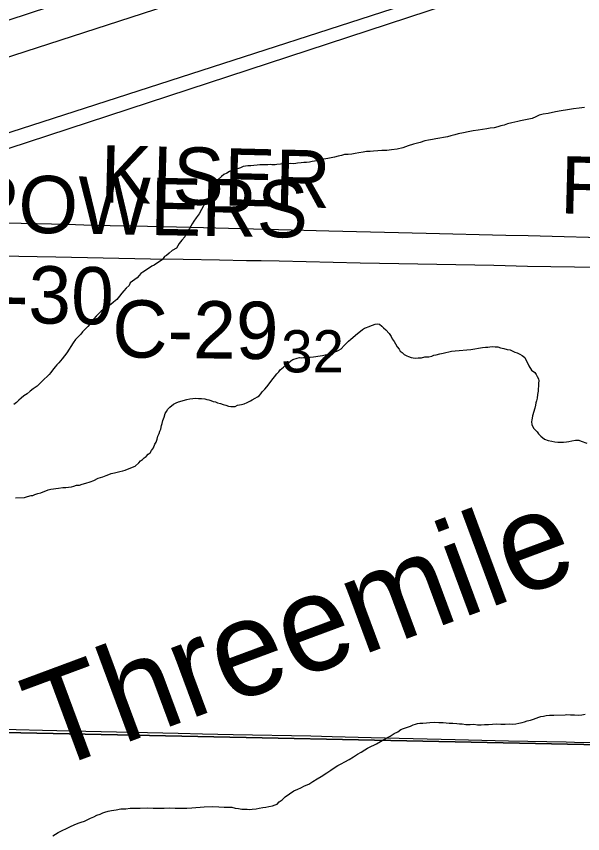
# Model space of a CAD drawing. Extents: x 2.4 to 73.1, y 4.5 to 25.6.
# Drawn here: x 46.681 to 46.9617, y 21.5419 to 21.9469 of the extents above; entities that cross this region are included whole.
import ezdxf

# ---------------------------------------------------------------- set-up
doc = ezdxf.new("R2010")
doc.units = 0
for name, color, linetype in [('GM_X_County_Road', 7, 'Continuous'), ('GM_X_County_Road_Text', 7, 'Continuous'), ('GM_X_Minor_River', 7, 'Continuous'), ('GM_X_Minor_River_Text', 7, 'Continuous'), ('GM_X_Rail_Line', 7, 'Continuous'), ('GM_X_Section', 7, 'Continuous'), ('GM_X_Section_Text', 7, 'Continuous'), ('GM_X_Township_Road', 7, 'Continuous'), ('GM_X_Township_Road_Text', 7, 'Continuous'), ('GM_X_US_Route', 7, 'Continuous')]:
    doc.layers.add(name, color=color, linetype=linetype)

msp = doc.modelspace()

# ---------------------------------------------------------------- linework, layer by layer
at = {"layer": 'GM_X_County_Road'}
for points in [[(46.97303, 22.34006), (46.92605, 22.34128), (46.92699, 22.40069), (46.84426, 22.40344), (46.84238, 22.34388), (46.76602, 22.34566), (46.6852, 22.34791), (46.68154, 22.30879), (46.64727, 22.30953), (46.64834, 22.34885), (46.59162, 22.35029), (46.59068, 22.31048), (46.58656, 22.09687), (46.57902, 21.87084), (46.57857, 21.85748), (47.53448, 22.1662)], [(46.62643, 21.82894), (46.64533, 21.8286), (46.70065, 21.82762), (46.74758, 21.8267), (46.76374, 21.82648), (46.78177, 21.82614), (46.79513, 21.82592), (46.80228, 21.8258), (46.81129, 21.82562), (46.85138, 21.82476), (46.87065, 21.82441), (46.91758, 21.82356), (46.93434, 21.82313), (46.96916, 21.82257), (47.02666, 21.82144), (47.07017, 21.82053), (47.10373, 21.8198), (47.12046, 21.81944)], [(46.57863, 21.59553), (46.58588, 21.59552), (46.60825, 21.59506), (46.62068, 21.59474), (46.64212, 21.5942), (46.65455, 21.59397), (46.66729, 21.59368), (46.68097, 21.59342), (46.69402, 21.59313), (46.71547, 21.59265), (46.76115, 21.59169), (46.77327, 21.59135), (46.7885, 21.591), (46.82704, 21.59028), (46.8376, 21.59), (46.85686, 21.58944), (46.89851, 21.58845), (46.92493, 21.58779), (46.95352, 21.58735), (46.95756, 21.58726), (46.97434, 21.58687)]]:
    msp.add_lwpolyline(points, dxfattribs=at)
at = {"layer": 'GM_X_Minor_River'}
for points in [[(46.96263, 21.90168), (46.95996, 21.90137), (46.9571, 21.90106), (46.95424, 21.90057), (46.951, 21.90008), (46.94814, 21.89958), (46.94451, 21.89873), (46.94203, 21.89841), (46.94012, 21.89789), (46.93839, 21.89698), (46.93666, 21.89627), (46.93094, 21.89508), (46.9296, 21.89474), (46.92807, 21.8944), (46.92654, 21.89406), (46.92444, 21.89354), (46.92272, 21.89301), (46.92119, 21.89267), (46.91966, 21.89214), (46.91774, 21.89162), (46.91584, 21.89148), (46.91412, 21.89114), (46.91203, 21.89082), (46.90993, 21.89049), (46.90745, 21.89017), (46.90497, 21.88967), (46.90268, 21.88916), (46.90001, 21.88865)], [(46.90001, 21.88865), (46.89828, 21.88813), (46.89637, 21.88761), (46.89465, 21.88708), (46.89274, 21.88675), (46.89083, 21.88642), (46.88893, 21.88609), (46.88721, 21.88575), (46.8853, 21.88542), (46.88339, 21.88509), (46.8811, 21.88439), (46.87785, 21.88352), (46.87516, 21.88264), (46.87248, 21.88176), (46.86981, 21.88107), (46.86695, 21.88076), (46.86466, 21.88044), (46.86219, 21.88031), (46.8601, 21.88018), (46.85801, 21.88004), (46.85629, 21.87989), (46.85459, 21.87994), (46.85287, 21.8796), (46.85077, 21.87928), (46.84886, 21.87894), (46.84733, 21.8786), (46.84543, 21.87846), (46.84372, 21.87832), (46.84219, 21.87798), (46.84047, 21.87764), (46.83875, 21.87711), (46.83703, 21.87678), (46.83531, 21.87644), (46.83436, 21.87628), (46.83245, 21.87595), (46.83074, 21.87561), (46.82978, 21.87525), (46.82882, 21.87509), (46.82768, 21.87493), (46.82634, 21.87458), (46.82482, 21.87443), (46.82349, 21.87446), (46.82216, 21.87431), (46.82044, 21.87416), (46.81949, 21.874), (46.81816, 21.87384), (46.81683, 21.87388), (46.8153, 21.87372), (46.81398, 21.87376), (46.81284, 21.87379), (46.81188, 21.87362), (46.81017, 21.87348), (46.80922, 21.87331), (46.8077, 21.87335), (46.80675, 21.87337), (46.80561, 21.87321), (46.8039, 21.87326), (46.80276, 21.87329), (46.80162, 21.87332), (46.80029, 21.87316), (46.79876, 21.87301), (46.79724, 21.87286), (46.79572, 21.87271), (46.79457, 21.87255), (46.79343, 21.87238), (46.79209, 21.87185), (46.79113, 21.87149), (46.79017, 21.87133), (46.78903, 21.87098), (46.78806, 21.87043), (46.78672, 21.8699), (46.78537, 21.86917), (46.78383, 21.86845), (46.78267, 21.86753), (46.78112, 21.86605), (46.78014, 21.86494), (46.77916, 21.86401), (46.77818, 21.86271), (46.77718, 21.86046), (46.77696, 21.85951), (46.77656, 21.85857), (46.77634, 21.85725), (46.77574, 21.85632), (46.77495, 21.85482), (46.77435, 21.85388), (46.77356, 21.85257), (46.77276, 21.85107), (46.77157, 21.84902), (46.77019, 21.84696), (46.76901, 21.84528), (46.76822, 21.84397), (46.76683, 21.84173), (46.76604, 21.84042), (46.76525, 21.83911), (46.76445, 21.83761), (46.76308, 21.83594), (46.76171, 21.83426), (46.76032, 21.83202), (46.7582, 21.83075), (46.75684, 21.82945), (46.75548, 21.82835)], [(46.75548, 21.82835), (46.75452, 21.8278), (46.75353, 21.82631), (46.75237, 21.82558), (46.75102, 21.82466), (46.74928, 21.82357), (46.74813, 21.82303), (46.74658, 21.82193), (46.74369, 21.8201), (46.74272, 21.81937), (46.74194, 21.81844), (46.74096, 21.81732), (46.73748, 21.81476), (46.73688, 21.81344), (46.73551, 21.81215), (46.73434, 21.81085), (46.73336, 21.80973), (46.73219, 21.80824), (46.73082, 21.80657), (46.72926, 21.80528), (46.7279, 21.80399), (46.72655, 21.80326), (46.72462, 21.80198), (46.72307, 21.80069), (46.72152, 21.79921), (46.72054, 21.79829), (46.71937, 21.79699), (46.71819, 21.7955), (46.71741, 21.79438), (46.71642, 21.79308), (46.71506, 21.79178), (46.71389, 21.79048), (46.71291, 21.78937), (46.71174, 21.78807), (46.71038, 21.78677), (46.7092, 21.78509), (46.70603, 21.78005), (46.70486, 21.77856), (46.70368, 21.77707), (46.70211, 21.77521), (46.70114, 21.7741), (46.70035, 21.77317), (46.69898, 21.77149), (46.69819, 21.77037), (46.69722, 21.76945), (46.69624, 21.76833), (46.69488, 21.76704), (46.69371, 21.76593), (46.69255, 21.76482), (46.69137, 21.76352), (46.68944, 21.76224), (46.6879, 21.76114), (46.68634, 21.75985), (46.6848, 21.75875), (46.68344, 21.75765), (46.68228, 21.75673), (46.68111, 21.75543), (46.67975, 21.75451)], [(46.75116, 21.73888), (46.75177, 21.7402), (46.75217, 21.74133), (46.75258, 21.74227), (46.753, 21.74415), (46.75322, 21.7451), (46.75364, 21.74661), (46.75425, 21.7483), (46.75486, 21.75), (46.75546, 21.75112), (46.75606, 21.75224), (46.75703, 21.75317), (46.75896, 21.75464), (46.76031, 21.75536), (46.76146, 21.7559), (46.76548, 21.75694), (46.76701, 21.75728), (46.76853, 21.75743), (46.77005, 21.75758), (46.77138, 21.75755), (46.77271, 21.75752), (46.77441, 21.75728), (46.77536, 21.75707), (46.77649, 21.75685), (46.77743, 21.75645), (46.77856, 21.75604), (46.7797, 21.75582), (46.78064, 21.75541), (46.78214, 21.755), (46.78346, 21.75458), (46.78478, 21.75417), (46.7861, 21.75376), (46.78724, 21.75354), (46.78856, 21.7535), (46.78951, 21.75348), (46.79067, 21.75421), (46.79258, 21.75454), (46.79392, 21.75489), (46.79545, 21.75542), (46.79699, 21.75633), (46.79796, 21.75687), (46.7993, 21.7576), (46.80046, 21.75833), (46.80142, 21.75887), (46.80221, 21.7598), (46.8028, 21.76074), (46.80416, 21.76203), (46.80514, 21.76334), (46.80632, 21.76483), (46.80711, 21.76595), (46.81005, 21.76967), (46.81103, 21.77078), (46.81181, 21.77171), (46.81336, 21.773), (46.81472, 21.7743), (46.81589, 21.77522), (46.81705, 21.77614), (46.81802, 21.77687), (46.82012, 21.77739), (46.82127, 21.77774), (46.82222, 21.77771), (46.82336, 21.77787), (46.82469, 21.77784), (46.82564, 21.77801), (46.82659, 21.77798), (46.8283, 21.77813), (46.82945, 21.77829), (46.8304, 21.77845), (46.83155, 21.77862), (46.83269, 21.77878), (46.83403, 21.77912), (46.83556, 21.77946), (46.83805, 21.78035), (46.83977, 21.78087), (46.84092, 21.78141), (46.84208, 21.78214), (46.84345, 21.78382), (46.84442, 21.78474), (46.84559, 21.78585), (46.84676, 21.78696), (46.84773, 21.7877), (46.84908, 21.7888), (46.85258, 21.79175), (46.85354, 21.7923), (46.8545, 21.79265), (46.85546, 21.79301), (46.85757, 21.7939), (46.85891, 21.79425), (46.86005, 21.79441), (46.861, 21.79439), (46.86211, 21.79341), (46.86304, 21.79243), (46.86416, 21.79146), (46.86582, 21.7897), (46.86673, 21.78816), (46.86727, 21.78701), (46.86819, 21.78566), (46.86892, 21.7845), (46.86983, 21.78314), (46.87076, 21.78198), (46.8713, 21.78102)], [(46.8713, 21.78102), (46.87223, 21.78023), (46.87316, 21.77926), (46.87447, 21.77866), (46.87541, 21.77825), (46.87673, 21.77784), (46.87767, 21.77763), (46.87881, 21.77741), (46.88014, 21.77756), (46.88185, 21.77771), (46.88338, 21.77805), (46.88548, 21.77819), (46.887, 21.77853), (46.88796, 21.77888), (46.8891, 21.77904), (46.89083, 21.77957), (46.89255, 21.77991), (46.89388, 21.78025), (46.89541, 21.78059), (46.89675, 21.78094), (46.89846, 21.78108), (46.90627, 21.78183), (46.90818, 21.78216), (46.91008, 21.7825), (46.91199, 21.78283), (46.91351, 21.78298), (46.91465, 21.78295), (46.91561, 21.78311), (46.91713, 21.78326), (46.91826, 21.78305), (46.91959, 21.78301), (46.92091, 21.7826), (46.92261, 21.78218), (46.92431, 21.78175), (46.92582, 21.78152), (46.92808, 21.78052), (46.92921, 21.78011), (46.93052, 21.7795), (46.93164, 21.77871), (46.93295, 21.77773), (46.93493, 21.77369), (46.9364, 21.77157), (46.93789, 21.77039), (46.93862, 21.76942), (46.93917, 21.76846), (46.93971, 21.7673), (46.93987, 21.76616), (46.93985, 21.76502), (46.93981, 21.76369), (46.93958, 21.76218), (46.93956, 21.76104), (46.93933, 21.75953), (46.93909, 21.75763), (46.93887, 21.75631), (46.93846, 21.75537), (46.93825, 21.75424), (46.93802, 21.75272), (46.93678, 21.74896), (46.93657, 21.74782), (46.93654, 21.74687), (46.93633, 21.74593), (46.93649, 21.7446), (46.93739, 21.74286), (46.93813, 21.7419), (46.93905, 21.74092), (46.93979, 21.73995), (46.9409, 21.73879), (46.94276, 21.73741), (46.94464, 21.7366), (46.94635, 21.73637), (46.94785, 21.73595), (46.94937, 21.73591), (46.9507, 21.73588), (46.95222, 21.73584), (46.95374, 21.73599), (46.95489, 21.73615), (46.95623, 21.73649), (46.95813, 21.73683), (46.95984, 21.73678), (46.96097, 21.73637), (46.96379, 21.73535)], [(46.68069, 21.7082), (46.68507, 21.70847), (46.6866, 21.709), (46.68832, 21.70934), (46.68927, 21.7095), (46.69023, 21.70986), (46.69176, 21.71039), (46.6931, 21.71073), (46.69425, 21.71128), (46.6956, 21.71181), (46.69675, 21.71216), (46.69808, 21.71251), (46.69942, 21.71266), (46.70056, 21.71282), (46.70189, 21.71298), (46.70399, 21.71331), (46.70551, 21.71346), (46.70685, 21.71361), (46.70837, 21.71377), (46.70952, 21.71412), (46.71086, 21.71446), (46.71238, 21.71461), (46.71372, 21.71496), (46.71544, 21.71548), (46.71755, 21.71619), (46.71947, 21.7169), (46.72158, 21.71799), (46.72388, 21.71869), (46.72561, 21.7194), (46.72694, 21.71975), (46.7281, 21.72029), (46.72962, 21.72063), (46.73096, 21.72098), (46.7323, 21.72132), (46.73383, 21.72166), (46.73498, 21.72201), (46.73862, 21.72344), (46.73996, 21.72398), (46.74172, 21.72564), (46.7425, 21.72657), (46.74347, 21.72731), (46.74443, 21.72804), (46.7454, 21.72878), (46.74638, 21.72989), (46.74735, 21.73062), (46.74795, 21.73175), (46.74893, 21.73305), (46.74973, 21.73493), (46.75033, 21.73587), (46.75074, 21.73737), (46.75116, 21.73888)], [(46.83003, 21.56894), (46.83216, 21.5702), (46.83489, 21.57201), (46.83683, 21.57328), (46.83859, 21.57455), (46.84034, 21.57564), (46.84208, 21.57653), (46.84382, 21.57742), (46.84596, 21.57868), (46.84809, 21.57995), (46.85003, 21.58121), (46.85197, 21.58229), (46.85372, 21.58337), (46.85508, 21.58428), (46.85702, 21.58516), (46.85818, 21.5857), (46.85953, 21.58641), (46.86438, 21.58911), (46.86632, 21.59018), (46.86826, 21.59145), (46.87, 21.59234), (46.87156, 21.59343), (46.87291, 21.59396), (46.87484, 21.59465), (46.87638, 21.59517), (46.87773, 21.5957), (46.87888, 21.59604), (46.87984, 21.59639), (46.88099, 21.59654), (46.88252, 21.59668), (46.88424, 21.59682), (46.88596, 21.59695), (46.88824, 21.59706), (46.89034, 21.59699), (46.89262, 21.59692), (46.89547, 21.59663), (46.89737, 21.59657), (46.89927, 21.5965), (46.9006, 21.59627), (46.90193, 21.59623), (46.90382, 21.59597), (46.90592, 21.5959), (46.90782, 21.59603), (46.90953, 21.59578), (46.91143, 21.59572), (46.91296, 21.59586), (46.91506, 21.59598), (46.91697, 21.59611), (46.91907, 21.59623), (46.92116, 21.59616), (46.92325, 21.59609), (46.92535, 21.59621), (46.92687, 21.59616), (46.92859, 21.59629), (46.93012, 21.59662), (46.93166, 21.59695), (46.93281, 21.59729), (46.93416, 21.59782), (46.93589, 21.59814), (46.93723, 21.59866), (46.93858, 21.599), (46.93993, 21.59953), (46.94089, 21.59987), (46.94223, 21.60002), (46.94357, 21.60036), (46.94529, 21.60049), (46.94739, 21.60061), (46.95292, 21.6008), (46.95387, 21.60096), (46.95558, 21.60072), (46.95767, 21.60065), (46.95958, 21.60058), (46.96129, 21.60072), (46.96283, 21.60105)], [(46.69907, 21.54075), (46.70179, 21.54238), (46.70373, 21.54345), (46.70585, 21.54433), (46.70779, 21.54541), (46.70972, 21.5463), (46.71165, 21.547), (46.71319, 21.54752), (46.71473, 21.54803), (46.71608, 21.54875), (46.71782, 21.54946), (46.71937, 21.55016), (46.72092, 21.55106), (46.72265, 21.55158), (46.72381, 21.55211), (46.72496, 21.55245), (46.7265, 21.55297), (46.72823, 21.55329), (46.73052, 21.5536), (46.73282, 21.55409), (46.7353, 21.5542), (46.7374, 21.55451), (46.73988, 21.55443), (46.74236, 21.55454), (46.74598, 21.55461), (46.74883, 21.55451), (46.75168, 21.55442), (46.75435, 21.55452), (46.75702, 21.55462), (46.75968, 21.55453), (46.76292, 21.55443), (46.76559, 21.55453), (46.76807, 21.55464), (46.77418, 21.5552), (46.77818, 21.55525), (46.78141, 21.55514), (46.78407, 21.55506), (46.78636, 21.55498), (46.78788, 21.55493), (46.78939, 21.5545), (46.7911, 21.55425), (46.7928, 21.55401), (46.79432, 21.55396), (46.79546, 21.55392), (46.79661, 21.55388), (46.79794, 21.55403), (46.79985, 21.55415), (46.80139, 21.55448), (46.80311, 21.55481), (46.80464, 21.55495), (46.80617, 21.55527), (46.8079, 21.5556), (46.80924, 21.55612), (46.81021, 21.55647), (46.8112, 21.55758), (46.81275, 21.55867), (46.81432, 21.56014), (46.81646, 21.56159), (46.81861, 21.56304), (46.82054, 21.56393), (46.82208, 21.56464), (46.82383, 21.56553), (46.82595, 21.56641), (46.82789, 21.56768), (46.83003, 21.56894)]]:
    msp.add_lwpolyline(points, dxfattribs=at)
at = {"layer": 'GM_X_Rail_Line'}
for points in [[(46.37711, 21.82964), (47.12758, 22.0728), (48.07818, 22.38437), (48.43367, 22.49981), (48.47937, 22.5158), (48.52401, 22.53278), (48.5733, 22.55674), (48.61543, 22.57739), (48.65067, 22.59609), (48.67554, 22.61161), (48.7021, 22.62796), (48.72324, 22.64236), (48.75853, 22.66792)], [(45.82756, 21.60589), (46.57802, 21.84905), (47.52862, 22.16062)]]:
    msp.add_lwpolyline(points, dxfattribs=at)
at = {"layer": 'GM_X_Section'}
for points in [[(46.58561, 22.09721), (47.089, 22.08412), (47.07371, 21.58379), (46.57955, 21.59402), (46.57217, 21.59437)], [(46.57955, 21.59402), (47.07371, 21.58379), (47.07977, 21.58366), (47.06591, 21.06446), (46.57099, 21.07417)]]:
    msp.add_lwpolyline(points, close=True, dxfattribs=at)
at = {"layer": 'GM_X_Township_Road'}
msp.add_lwpolyline([(46.57844, 21.84697), (46.58301, 21.84684), (46.5942, 21.84653), (46.62185, 21.84581), (46.65167, 21.84495), (46.66317, 21.84479), (46.68336, 21.84434), (46.70605, 21.84384), (46.71878, 21.84339), (46.72749, 21.84328), (46.73898, 21.84304), (46.76757, 21.84241), (46.83592, 21.8406), (46.88408, 21.83941), (46.92354, 21.83843), (46.93473, 21.83822), (46.94653, 21.8379), (46.99438, 21.83666), (47.04534, 21.83545), (47.0674, 21.83493), (47.07826, 21.83473), (47.0829, 21.83464)], dxfattribs=at)
at = {"layer": 'GM_X_US_Route'}
msp.add_lwpolyline([(46.62747, 21.92885), (47.08509, 22.07887), (47.10671, 22.08602), (47.12143, 22.09145), (47.12869, 22.09431)], dxfattribs=at)

# ---------------------------------------------------------------- texts
at = {"layer": 'GM_X_County_Road_Text'}
for s, rotation, p in [('POWERS', 358.9866, (46.6565, 21.8401)), ('C-29', 359.3138, (46.72843, 21.77791))]:
    msp.add_text(s, height=0.028409, rotation=rotation, dxfattribs=at).set_placement(p)
at = {"layer": 'GM_X_Minor_River_Text'}
msp.add_text('Threemile', height=0.04737, rotation=20.3705, dxfattribs=at).set_placement((46.69709, 21.57254))
at = {"layer": 'GM_X_Section_Text'}
msp.add_text('32', height=0.020928, rotation=0, dxfattribs=at).set_placement((46.81227, 21.77042))
at = {"layer": 'GM_X_Township_Road_Text'}
for s, rotation, p in [('KISER', 358.5792, (46.72239, 21.85469)), ('RD', 358.5089, (46.95031, 21.84926)), ('T-30', 358.9597, (46.65096, 21.79546))]:
    msp.add_text(s, height=0.028409, rotation=rotation, dxfattribs=at).set_placement(p)

doc.saveas('drawing.dxf')
